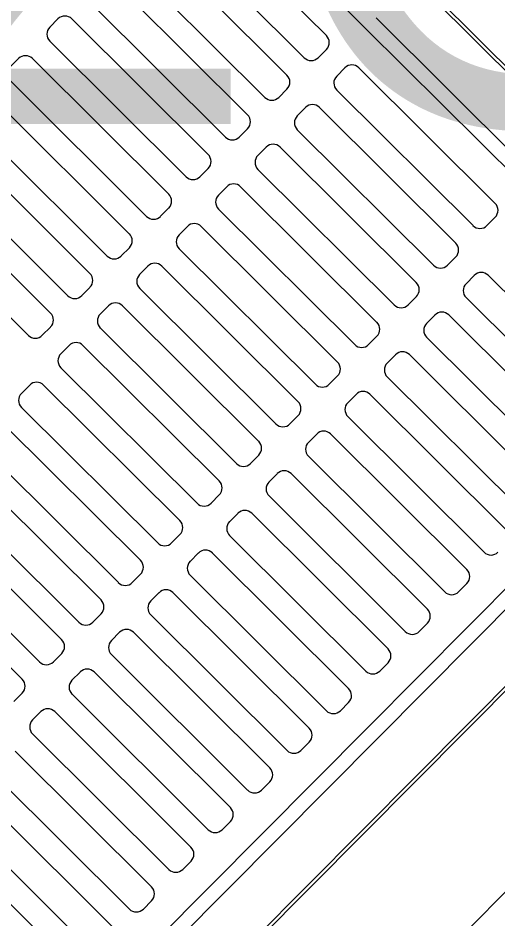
# Model space of a CAD drawing. Extents: x 2252703 to 2264864, y 13787568 to 13790989.
# Drawn here: x 2253112.315 to 2253114.011, y 13788853.678 to 13788856.86 of the extents above; entities that cross this region are included whole.
import ezdxf

# ---------------------------------------------------------------- set-up
doc = ezdxf.new("R2010")
doc.units = 0
for name, color, linetype in [('D_DRAIN_MISC', 7, 'Continuous'), ('D_DRAIN_NOTES_1', 7, 'Continuous'), ('D_INLET_1', 7, 'Continuous')]:
    doc.layers.add(name, color=color, linetype=linetype)

msp = doc.modelspace()

# ---------------------------------------------------------------- linework, layer by layer
at = {"layer": 'D_DRAIN_MISC'}
msp.add_line((2253113.7306, 13788854.175), (2253113.7306, 13788854.175), dxfattribs=at)
at = {"layer": 'D_INLET_1'}
for p, q in [((2253115.1408, 13788855.5933), (2253112.3042, 13788858.4136)), ((2253112.322, 13788858.0373), (2253113.5433, 13788856.8229)), ((2253113.4045, 13788856.798), (2253112.9229, 13788857.2768)), ((2253113.3263, 13788856.7194), (2253112.8447, 13788857.1982)), ((2253113.2652, 13788856.6579), (2253112.7836, 13788857.1367)), ((2253113.1871, 13788856.5793), (2253112.7055, 13788857.0581)), ((2253113.1259, 13788856.5179), (2253112.6443, 13788856.9967)), ((2253113.7145, 13788856.9951), (2253115.1162, 13788855.6014)), ((2253113.7226, 13788857.0033), (2253115.1331, 13788855.601)), ((2253113.0478, 13788856.4393), (2253112.5662, 13788856.9181)), ((2253112.456, 13788856.8564), (2253112.4268, 13788856.827)), ((2253112.9867, 13788856.3778), (2253112.5051, 13788856.8566)), ((2253113.58, 13788856.8598), (2253114.8383, 13788855.6088)), ((2253113.5433, 13788856.8229), (2253114.7647, 13788855.6086)), ((2253112.9085, 13788856.2992), (2253112.4269, 13788856.778)), ((2253113.4046, 13788856.749), (2253113.3754, 13788856.7196)), ((2253112.3168, 13788856.7164), (2253112.2875, 13788856.687)), ((2253112.8474, 13788856.2377), (2253112.3658, 13788856.7165)), ((2253113.4702, 13788856.6838), (2253113.4409, 13788856.6544)), ((2253113.5192, 13788856.6839), (2253114.0008, 13788856.2051)), ((2253112.7692, 13788856.1591), (2253112.2877, 13788856.6379)), ((2253113.2653, 13788856.6089), (2253113.2361, 13788856.5795)), ((2253113.4411, 13788856.6053), (2253113.9227, 13788856.1265)), ((2253112.7081, 13788856.0976), (2253112.2265, 13788856.5764)), ((2253113.3309, 13788856.5437), (2253113.3017, 13788856.5143)), ((2253113.38, 13788856.5438), (2253113.8615, 13788856.065)), ((2253112.63, 13788856.019), (2253112.1484, 13788856.4978)), ((2253113.1261, 13788856.4688), (2253113.0968, 13788856.4394)), ((2253113.3018, 13788856.4652), (2253113.7834, 13788855.9864)), ((2253112.5689, 13788855.9576), (2253112.0873, 13788856.4364)), ((2253113.1916, 13788856.4036), (2253113.1624, 13788856.3742)), ((2253113.2407, 13788856.4038), (2253113.7223, 13788855.925)), ((2253112.4907, 13788855.879), (2253112.0091, 13788856.3578)), ((2253112.9868, 13788856.3287), (2253112.9576, 13788856.2993)), ((2253113.1625, 13788856.3252), (2253113.6441, 13788855.8464)), ((2253112.4296, 13788855.8175), (2253111.948, 13788856.2963)), ((2253113.0524, 13788856.2635), (2253113.0231, 13788856.2341)), ((2253113.1014, 13788856.2637), (2253113.583, 13788855.7849)), ((2253112.3514, 13788855.7389), (2253111.8699, 13788856.2177)), ((2253112.8475, 13788856.1887), (2253112.8183, 13788856.1593)), ((2253113.0233, 13788856.1851), (2253113.5049, 13788855.7063)), ((2253114.001, 13788856.1561), (2253113.9717, 13788856.1266)), ((2253112.9131, 13788856.1235), (2253112.8839, 13788856.0941)), ((2253112.9622, 13788856.1236), (2253113.4437, 13788855.6448)), ((2253112.7083, 13788856.0486), (2253112.679, 13788856.0192)), ((2253112.884, 13788856.045), (2253113.3656, 13788855.5662)), ((2253113.8617, 13788856.016), (2253113.8324, 13788855.9866)), ((2253112.7738, 13788855.9834), (2253112.7446, 13788855.954)), ((2253112.8229, 13788855.9835), (2253113.3045, 13788855.5047)), ((2253113.9273, 13788855.9508), (2253113.898, 13788855.9214)), ((2253113.9763, 13788855.9509), (2253114.4579, 13788855.4721)), ((2253112.569, 13788855.9085), (2253112.5398, 13788855.8791)), ((2253112.7447, 13788855.9049), (2253113.2263, 13788855.4261)), ((2253113.7224, 13788855.8759), (2253113.6932, 13788855.8465)), ((2253113.8982, 13788855.8723), (2253114.3797, 13788855.3935)), ((2253112.6346, 13788855.8433), (2253112.6053, 13788855.8139)), ((2253112.6836, 13788855.8435), (2253113.1652, 13788855.3646)), ((2253113.788, 13788855.8107), (2253113.7587, 13788855.7813)), ((2253113.837, 13788855.8109), (2253114.3186, 13788855.332)), ((2253112.4297, 13788855.7684), (2253112.4005, 13788855.739)), ((2253112.6055, 13788855.7649), (2253113.0871, 13788855.2861)), ((2253113.5831, 13788855.7358), (2253113.5539, 13788855.7064)), ((2253113.7589, 13788855.7323), (2253114.2405, 13788855.2534)), ((2253112.4953, 13788855.7032), (2253112.4661, 13788855.6738)), ((2253112.5443, 13788855.7034), (2253113.0259, 13788855.2246)), ((2253113.6487, 13788855.6706), (2253113.6195, 13788855.6412)), ((2253113.6978, 13788855.6708), (2253114.1794, 13788855.192)), ((2253112.4662, 13788855.6248), (2253112.9478, 13788855.146)), ((2253112.3205, 13788852.7567), (2253115.1408, 13788855.5933)), ((2253112.3226, 13788852.0496), (2253115.8479, 13788855.5954)), ((2253113.4439, 13788855.5958), (2253113.4146, 13788855.5663)), ((2253113.6196, 13788855.5922), (2253114.1012, 13788855.1134)), ((2253115.1163, 13788855.5851), (2253113.7226, 13788854.1834)), ((2253112.356, 13788855.5632), (2253112.3268, 13788855.5337)), ((2253112.4051, 13788855.5633), (2253112.8867, 13788855.0845)), ((2253114.7648, 13788855.5759), (2253113.5505, 13788854.3545)), ((2253114.8384, 13788855.5761), (2253113.5874, 13788854.3178)), ((2253113.5095, 13788855.5306), (2253113.4802, 13788855.5011)), ((2253113.5585, 13788855.5307), (2253114.0401, 13788855.0519)), ((2253112.3269, 13788855.4847), (2253112.8085, 13788855.0059)), ((2253113.3046, 13788855.4557), (2253113.2754, 13788855.4263)), ((2253112.2658, 13788855.4232), (2253112.7474, 13788854.9444)), ((2253113.4804, 13788855.4521), (2253113.9619, 13788854.9733)), ((2253113.3702, 13788855.3905), (2253113.3409, 13788855.3611)), ((2253113.4192, 13788855.3906), (2253113.9008, 13788854.9118)), ((2253112.1877, 13788855.3446), (2253112.6693, 13788854.8658)), ((2253113.1653, 13788855.3156), (2253113.1361, 13788855.2862)), ((2253113.3411, 13788855.312), (2253113.8227, 13788854.8332)), ((2253112.1265, 13788855.2832), (2253112.6081, 13788854.8043)), ((2253113.2309, 13788855.2504), (2253113.2017, 13788855.221)), ((2253113.28, 13788855.2505), (2253113.7616, 13788854.7717)), ((2253112.0484, 13788855.2046), (2253112.53, 13788854.7257)), ((2253113.0261, 13788855.1755), (2253112.9968, 13788855.1461)), ((2253113.2018, 13788855.172), (2253113.6834, 13788854.6931)), ((2253111.9873, 13788855.1431), (2253112.4689, 13788854.6643)), ((2253113.0917, 13788855.1103), (2253113.0624, 13788855.0809)), ((2253113.1407, 13788855.1105), (2253113.6223, 13788854.6317)), ((2253111.9091, 13788855.0645), (2253112.3907, 13788854.5857)), ((2253112.8868, 13788855.0355), (2253112.8576, 13788855.006)), ((2253113.0626, 13788855.0319), (2253113.5441, 13788854.5531)), ((2253111.848, 13788855.003), (2253112.3296, 13788854.5242)), ((2253112.9524, 13788854.9703), (2253112.9231, 13788854.9408)), ((2253113.0014, 13788854.9704), (2253113.483, 13788854.4916)), ((2253112.7475, 13788854.8954), (2253112.7183, 13788854.866)), ((2253112.9233, 13788854.8918), (2253113.4049, 13788854.413)), ((2253113.901, 13788854.8628), (2253113.8717, 13788854.8334)), ((2253112.8131, 13788854.8302), (2253112.7839, 13788854.8008)), ((2253112.8622, 13788854.8303), (2253113.3437, 13788854.3515)), ((2253112.6083, 13788854.7553), (2253112.579, 13788854.7259)), ((2253112.784, 13788854.7517), (2253113.2656, 13788854.2729)), ((2253113.7617, 13788854.7227), (2253113.7324, 13788854.6933)), ((2253112.6739, 13788854.6901), (2253112.6446, 13788854.6607)), ((2253112.7229, 13788854.6902), (2253113.2045, 13788854.2114)), ((2253112.469, 13788854.6152), (2253112.4398, 13788854.5858)), ((2253112.6447, 13788854.6116), (2253113.1263, 13788854.1328)), ((2253113.6224, 13788854.5826), (2253113.5932, 13788854.5532)), ((2253112.5346, 13788854.55), (2253112.5053, 13788854.5206)), ((2253112.5836, 13788854.5502), (2253113.0652, 13788854.0714)), ((2253112.3297, 13788854.4752), (2253112.3005, 13788854.4457)), ((2253112.5055, 13788854.4716), (2253112.9871, 13788853.9928)), ((2253113.4832, 13788854.4425), (2253113.4539, 13788854.4131)), ((2253112.3953, 13788854.41), (2253112.3661, 13788854.3805)), ((2253112.4444, 13788854.4101), (2253112.9259, 13788853.9313)), ((2253113.5505, 13788854.3545), (2253112.3361, 13788853.1331)), ((2253113.5874, 13788854.3178), (2253112.3364, 13788853.0596)), ((2253112.3662, 13788854.3315), (2253112.8478, 13788853.8527)), ((2253113.3439, 13788854.3025), (2253113.3146, 13788854.2731)), ((2253112.3051, 13788854.27), (2253112.7867, 13788853.7912)), ((2253112.2269, 13788854.1914), (2253112.7085, 13788853.7126)), ((2253113.7226, 13788854.1834), (2253112.329, 13788852.7816)), ((2253113.2046, 13788854.1624), (2253113.1754, 13788854.133)), ((2253112.1658, 13788854.1299), (2253112.6474, 13788853.6511)), ((2253112.0877, 13788854.0513), (2253112.5693, 13788853.5725)), ((2253113.0654, 13788854.0223), (2253113.0361, 13788853.9929)), ((2253112.0266, 13788853.9899), (2253112.5081, 13788853.5111)), ((2253112.9261, 13788853.8822), (2253112.8968, 13788853.8528)), ((2253112.7868, 13788853.7422), (2253112.7576, 13788853.7128))]:
    msp.add_line(p, q, dxfattribs=at)
for centre, start, end in [((2253112.4806, 13788856.832), 45.1657, 135.1657), ((2253112.4514, 13788856.8026), 135.1657, 225.1657), ((2253113.38, 13788856.7734), 315.1657, 45.1657), ((2253112.3414, 13788856.6919), 45.1657, 135.1657), ((2253113.3508, 13788856.744), 225.1657, 315.1657), ((2253113.4948, 13788856.6593), 45.1657, 135.1657), ((2253113.2407, 13788856.6333), 315.1657, 45.1657), ((2253113.4655, 13788856.6299), 135.1657, 225.1657), ((2253113.2115, 13788856.6039), 225.1657, 315.1657), ((2253113.3555, 13788856.5192), 45.1657, 135.1657), ((2253113.1015, 13788856.4933), 315.1657, 45.1657), ((2253113.3263, 13788856.4898), 135.1657, 225.1657), ((2253113.0722, 13788856.4639), 225.1657, 315.1657), ((2253113.2162, 13788856.3792), 45.1657, 135.1657), ((2253112.9622, 13788856.3532), 315.1657, 45.1657), ((2253113.187, 13788856.3498), 135.1657, 225.1657), ((2253112.933, 13788856.3238), 225.1657, 315.1657), ((2253113.077, 13788856.2391), 45.1657, 135.1657), ((2253112.8229, 13788856.2131), 315.1657, 45.1657), ((2253113.0477, 13788856.2097), 135.1657, 225.1657), ((2253113.9764, 13788856.1805), 315.1657, 45.1657), ((2253112.7937, 13788856.1837), 225.1657, 315.1657), ((2253112.9377, 13788856.099), 45.1657, 135.1657), ((2253113.9471, 13788856.1511), 225.1657, 315.1657), ((2253112.6837, 13788856.073), 315.1657, 45.1657), ((2253112.9085, 13788856.0696), 135.1657, 225.1657), ((2253113.8371, 13788856.0404), 315.1657, 45.1657), ((2253112.6544, 13788856.0436), 225.1657, 315.1657), ((2253112.7984, 13788855.9589), 45.1657, 135.1657), ((2253113.8078, 13788856.011), 225.1657, 315.1657), ((2253112.5444, 13788855.933), 315.1657, 45.1657), ((2253112.7692, 13788855.9295), 135.1657, 225.1657), ((2253113.9519, 13788855.9263), 45.1657, 135.1657), ((2253113.6978, 13788855.9004), 315.1657, 45.1657), ((2253113.9226, 13788855.8969), 135.1657, 225.1657), ((2253112.5152, 13788855.9036), 225.1657, 315.1657), ((2253112.6592, 13788855.8189), 45.1657, 135.1657), ((2253113.6686, 13788855.8709), 225.1657, 315.1657), ((2253112.4051, 13788855.7929), 315.1657, 45.1657), ((2253112.6299, 13788855.7895), 135.1657, 225.1657), ((2253113.8126, 13788855.7863), 45.1657, 135.1657), ((2253113.5586, 13788855.7603), 315.1657, 45.1657), ((2253113.7833, 13788855.7568), 135.1657, 225.1657), ((2253112.3759, 13788855.7635), 225.1657, 315.1657), ((2253112.5199, 13788855.6788), 45.1657, 135.1657), ((2253113.5293, 13788855.7309), 225.1657, 315.1657), ((2253113.6733, 13788855.6462), 45.1657, 135.1657), ((2253112.4907, 13788855.6494), 135.1657, 225.1657), ((2253113.4193, 13788855.6202), 315.1657, 45.1657), ((2253113.6441, 13788855.6168), 135.1657, 225.1657), ((2253112.3806, 13788855.5387), 45.1657, 135.1657), ((2253113.39, 13788855.5908), 225.1657, 315.1657), ((2253112.3514, 13788855.5093), 135.1657, 225.1657), ((2253113.5341, 13788855.5061), 45.1657, 135.1657), ((2253113.28, 13788855.4801), 315.1657, 45.1657), ((2253113.5048, 13788855.4767), 135.1657, 225.1657), ((2253113.2508, 13788855.4507), 225.1657, 315.1657), ((2253113.3948, 13788855.366), 45.1657, 135.1657), ((2253113.1408, 13788855.3401), 315.1657, 45.1657), ((2253113.3655, 13788855.3366), 135.1657, 225.1657), ((2253113.1115, 13788855.3106), 225.1657, 315.1657), ((2253113.2555, 13788855.226), 45.1657, 135.1657), ((2253113.0015, 13788855.2), 315.1657, 45.1657), ((2253113.2263, 13788855.1965), 135.1657, 225.1657), ((2253112.9722, 13788855.1706), 225.1657, 315.1657), ((2253113.1162, 13788855.0859), 45.1657, 135.1657), ((2253112.8622, 13788855.0599), 315.1657, 45.1657), ((2253113.087, 13788855.0565), 135.1657, 225.1657), ((2253112.833, 13788855.0305), 225.1657, 315.1657), ((2253112.977, 13788854.9458), 45.1657, 135.1657), ((2253112.723, 13788854.9198), 315.1657, 45.1657), ((2253113.9864, 13788854.9979), 225.1657, 315.1657), ((2253112.9477, 13788854.9164), 135.1657, 225.1657), ((2253113.8764, 13788854.8872), 315.1657, 45.1657), ((2253112.6937, 13788854.8904), 225.1657, 315.1657), ((2253112.8377, 13788854.8057), 45.1657, 135.1657), ((2253113.8471, 13788854.8578), 225.1657, 315.1657), ((2253112.5837, 13788854.7798), 315.1657, 45.1657), ((2253112.8085, 13788854.7763), 135.1657, 225.1657), ((2253113.7371, 13788854.7471), 315.1657, 45.1657), ((2253112.5544, 13788854.7503), 225.1657, 315.1657), ((2253112.6984, 13788854.6657), 45.1657, 135.1657), ((2253113.7079, 13788854.7177), 225.1657, 315.1657), ((2253112.4444, 13788854.6397), 315.1657, 45.1657), ((2253112.6692, 13788854.6362), 135.1657, 225.1657), ((2253113.5978, 13788854.6071), 315.1657, 45.1657), ((2253112.4152, 13788854.6103), 225.1657, 315.1657), ((2253112.5592, 13788854.5256), 45.1657, 135.1657), ((2253113.5686, 13788854.5777), 225.1657, 315.1657), ((2253112.3051, 13788854.4996), 315.1657, 45.1657), ((2253112.5299, 13788854.4962), 135.1657, 225.1657), ((2253113.4586, 13788854.467), 315.1657, 45.1657), ((2253112.4199, 13788854.3855), 45.1657, 135.1657), ((2253113.4293, 13788854.4376), 225.1657, 315.1657), ((2253112.3907, 13788854.3561), 135.1657, 225.1657), ((2253113.3193, 13788854.3269), 315.1657, 45.1657), ((2253113.2901, 13788854.2975), 225.1657, 315.1657), ((2253113.18, 13788854.1868), 315.1657, 45.1657), ((2253113.1508, 13788854.1574), 225.1657, 315.1657), ((2253113.0408, 13788854.0468), 315.1657, 45.1657), ((2253113.0115, 13788854.0174), 225.1657, 315.1657), ((2253112.9015, 13788853.9067), 315.1657, 45.1657), ((2253112.8722, 13788853.8773), 225.1657, 315.1657), ((2253112.7622, 13788853.7666), 315.1657, 45.1657), ((2253112.733, 13788853.7372), 225.1657, 315.1657)]:
    msp.add_arc(centre, 0.0347, start, end, dxfattribs=at)

# ---------------------------------------------------------------- texts
at = {"layer": 'D_DRAIN_NOTES_1'}
msp.add_text('A12C', height=1.8, dxfattribs=at).set_placement((2253108.9046, 13788856.4851))

doc.saveas('drawing.dxf')
